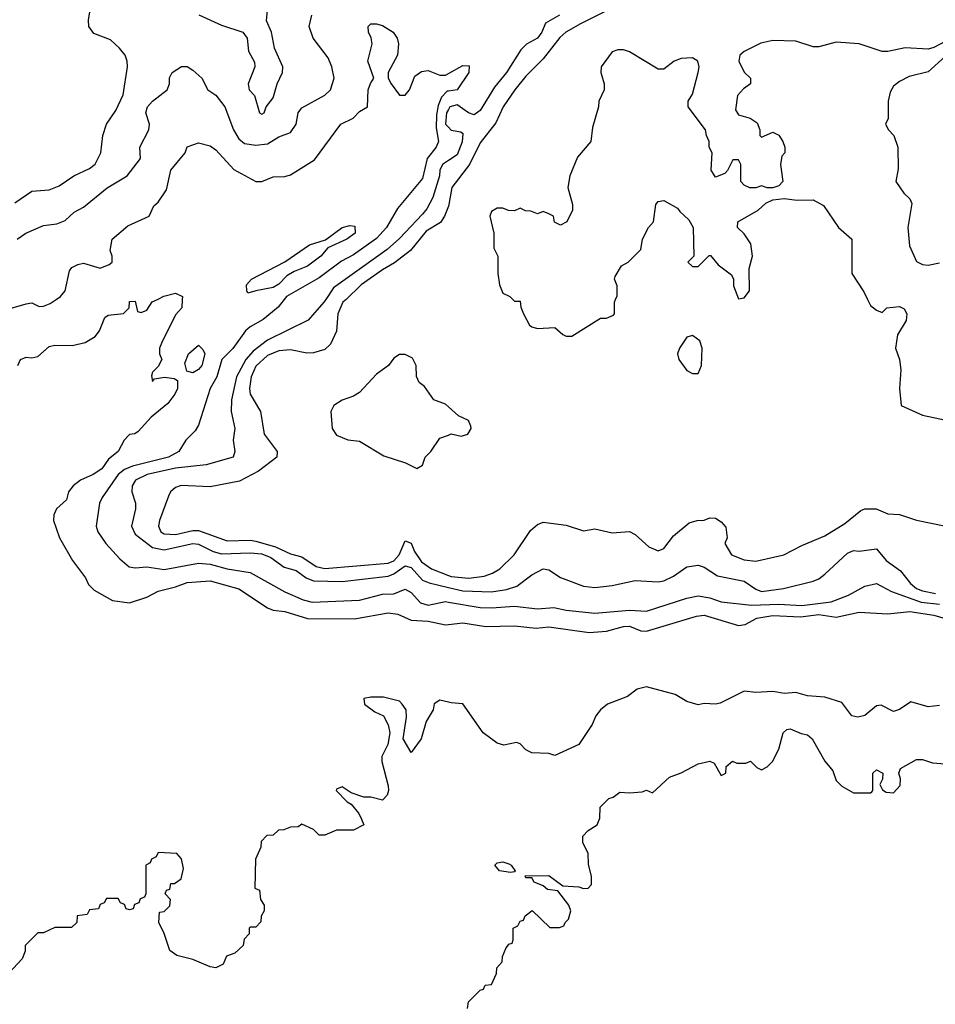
# Model space of a CAD drawing. Header units: inches. Extents: x 2348352 to 2479776, y 460422 to 613655.
# Tile 406 of 590: x 2398507 to 2401695, y 557545 to 560974. Entities that reach past the tile are written whole.
import ezdxf

# ---------------------------------------------------------------- set-up
doc = ezdxf.new("R2010")
doc.units = ezdxf.units.IN
doc.header["$MEASUREMENT"] = 0
for name, color, linetype in [('C3595', 7, 'Continuous'), ('C3596', 7, 'Continuous'), ('C4505', 7, 'Continuous'), ('C4506', 7, 'Continuous')]:
    doc.layers.add(name, color=color, linetype=linetype)

msp = doc.modelspace()

# ---------------------------------------------------------------- linework, layer by layer
at = {"layer": 'C3595', "color": 4}
for points, elevation in [([(2398450, 559961), (2398530, 559984.9), (2398550, 559987.3), (2398575.5, 559975.5), (2398590, 559976.4), (2398613.9, 559986.1), (2398634.4, 560000)], 68), ([(2398500.9, 559770), (2398510, 559790.8), (2398530, 559798.8), (2398550, 559796), (2398570, 559801), (2398610, 559836), (2398630, 559841), (2398690, 559838.8), (2398735.3, 559850), (2398770, 559871), (2398785.2, 559890), (2398803.3, 559936.7), (2398815.1, 559944.9), (2398868.9, 559951.1), (2398888, 559970), (2398890, 559992), (2398910, 559994), (2398918, 559958), (2398930, 559954), (2398950, 559962), (2398969, 559991), (2398987.5, 560000)], 64), ([(2399073.5, 560000), (2399072, 559970), (2399050, 559946), (2399002, 559850), (2398994, 559830), (2398994, 559810), (2399002, 559790), (2398990, 559766), (2398970, 559746), (2398966.8, 559733.2), (2398970, 559714), (2398976.4, 559723.6), (2399011.5, 559728.5), (2399044.9, 559724.9), (2399057, 559717), (2399056.5, 559690), (2399047.6, 559670), (2399023.2, 559636.8), (2398964.7, 559590), (2398919.9, 559540.1), (2398908.1, 559531.9), (2398890, 559529), (2398871, 559510), (2398850.8, 559470), (2398816.4, 559443.6), (2398793, 559410), (2398762.8, 559390), (2398718.8, 559370), (2398694, 559350), (2398677.3, 559330), (2398670, 559302), (2398636, 559270), (2398626.8, 559250), (2398624.7, 559230), (2398646, 559170), (2398691, 559090), (2398736, 559030), (2398747.5, 559007.5), (2398767.1, 558987.1), (2398830.7, 558950.7), (2398890, 558942.8), (2398950, 558962.8), (2398990, 558984), (2399050, 558998.4), (2399090, 559013.4), (2399170, 559020.3), (2399270, 558992), (2399370, 558925.7), (2399390, 558918), (2399430, 558913.1), (2399508.9, 558888.9), (2399672.7, 558887.3), (2399790, 558908.5), (2399823.7, 558903.7), (2399870, 558882.4), (2399930, 558878.9), (2399990, 558867), (2400000, 558868.2)], 64), ([(2399428.5, 560000), (2399407.7, 559972.3), (2399354.8, 559930), (2399310, 559904.5), (2399293.4, 559890), (2399250, 559829.3), (2399210.7, 559790), (2399193.4, 559730), (2399170.4, 559689.6), (2399130, 559562), (2399118, 559542), (2399086, 559510), (2399061, 559470), (2399026, 559450), (2398900.7, 559419.3), (2398872.8, 559407.2), (2398850.2, 559389.8), (2398794, 559310), (2398784.9, 559290), (2398774, 559210), (2398779.1, 559190), (2398807.3, 559150), (2398856.1, 559096.1), (2398888.6, 559068.6), (2398910, 559065.5), (2398950, 559068.4), (2399010, 559059.5), (2399130, 559081.1), (2399170, 559077.3), (2399230, 559061.5), (2399310, 559048.2), (2399430, 558981.6), (2399493.8, 558953.8), (2399525.7, 558945.7), (2399690, 558952.2), (2399770, 558973.7), (2399810, 558974.4), (2399850, 558990.7), (2399870, 558979.1), (2399903, 558943), (2399930, 558935.3), (2399990, 558947.2), (2400000, 558945.6)], 68), ([(2399573.5, 560000), (2399566.7, 559990), (2399512.3, 559927.7), (2399370, 559858.3), (2399320.3, 559819.7), (2399294.3, 559790), (2399262.7, 559730), (2399245.3, 559650), (2399243.8, 559610), (2399256.3, 559550), (2399250.8, 559510), (2399256, 559470), (2399250.8, 559450), (2399156.5, 559423.5), (2399050, 559411.8), (2398951, 559390), (2398910.6, 559370), (2398899.3, 559350), (2398898, 559330), (2398910.6, 559290), (2398910.6, 559270), (2398896.3, 559210), (2398910, 559182.8), (2398970, 559135.8), (2399010, 559127.2), (2399110, 559150.2), (2399130, 559147), (2399181.3, 559121.3), (2399210, 559113.8), (2399310, 559116.9), (2399350, 559113.2), (2399381.3, 559101.3), (2399427.7, 559067.7), (2399470, 559055.8), (2399504.9, 559030), (2399530, 559019.6), (2399630, 559016.9), (2399790, 559036.5), (2399810, 559044.6), (2399850, 559071.7), (2399870, 559065.7), (2399910, 559022.4), (2399932.7, 559012.7), (2400000, 558996.4)], 72), ([(2399643.5, 560000), (2399633, 559990), (2399615.5, 559950), (2399610.5, 559889.5), (2399590, 559844), (2399570, 559825.2), (2399530, 559813.2), (2399507.1, 559812.9), (2399450, 559823.6), (2399410, 559820.5), (2399370, 559804), (2399330, 559767.3), (2399312.9, 559730), (2399307.4, 559690), (2399310.3, 559670.3), (2399345.5, 559610), (2399359.1, 559530), (2399404, 559470), (2399402.8, 559450), (2399338.3, 559401.7), (2399273.2, 559366.8), (2399170, 559347.6), (2399070, 559351.6), (2399050, 559345.1), (2399033, 559330), (2399025.3, 559314.7), (2398994.4, 559230), (2398990.4, 559210), (2398999.1, 559190), (2399010, 559183.1), (2399050, 559181.5), (2399110, 559194.7), (2399130, 559194.7), (2399230, 559159.1), (2399310, 559161.8), (2399330, 559158), (2399398.2, 559138.2), (2399450, 559114), (2399490, 559103.2), (2399539.1, 559070), (2399570, 559062.7), (2399790, 559080.7), (2399810.5, 559089.5), (2399828.4, 559110), (2399850, 559158.8), (2399870, 559150.8), (2399881.5, 559121.5), (2399906.4, 559086.4), (2399941.5, 559061.5), (2400000, 559038.4)], 76), ([(2400000, 559626.2), (2399990, 559635.3), (2399948.7, 559650), (2399916.5, 559696.5), (2399898, 559710), (2399888.4, 559731.6), (2399888, 559770), (2399874.6, 559794.6), (2399850, 559808), (2399830, 559808), (2399810, 559795.3), (2399792, 559770), (2399750, 559739.3), (2399690, 559676), (2399670, 559662.7), (2399630, 559649.2), (2399601, 559630), (2399591, 559610), (2399594.8, 559550), (2399610, 559527.3), (2399650, 559510.7), (2399690, 559506), (2399775.3, 559455.3), (2399850.7, 559430.7), (2399890, 559411.3), (2399910, 559422), (2399919, 559450), (2399939, 559470), (2399970, 559516), (2400000, 559527.5)], 84), ([(2400000, 558597.3), (2399970, 558604.7), (2399950, 558591.3), (2399947.3, 558570), (2399922.7, 558530), (2399905.2, 558470), (2399870, 558422), (2399842.8, 558470), (2399854.6, 558545.4), (2399852.4, 558570), (2399839.3, 558590), (2399830, 558600.5), (2399774.6, 558614.6), (2399730, 558614.8), (2399706, 558610), (2399708, 558590), (2399743.7, 558563.7), (2399774, 558550), (2399790, 558518), (2399796, 558490), (2399788.7, 558450), (2399768.4, 558408.4), (2399768, 558390), (2399790, 558306), (2399791.6, 558290), (2399786.3, 558273.7), (2399770, 558256), (2399730, 558266), (2399706, 558266), (2399661, 558281), (2399630, 558302), (2399610, 558294), (2399609.3, 558289.3), (2399648, 558250), (2399662, 558242), (2399688, 558210), (2399698, 558190), (2399706, 558170), (2399670, 558152), (2399610, 558152), (2399570, 558134), (2399550, 558134), (2399530, 558154), (2399490, 558172), (2399476.4, 558163.6), (2399450, 558162), (2399427.3, 558152.7), (2399408.4, 558151.6), (2399390, 558134), (2399367.3, 558132.7), (2399348.4, 558111.6), (2399347.3, 558092.7), (2399328, 558050), (2399326, 557950), (2399342, 557942), (2399346, 557910), (2399358, 557890), (2399358, 557870), (2399348.4, 557851.6), (2399347.3, 557832.7), (2399330, 557814), (2399310, 557814), (2399306, 557810), (2399306, 557790), (2399288.4, 557771.6), (2399286, 557750), (2399256.4, 557723.6), (2399227.3, 557712.7), (2399215.3, 557684.7), (2399190, 557672), (2399170, 557676), (2399110, 557700.7), (2399054.8, 557714.8), (2399030, 557732), (2399010, 557792), (2398991.3, 557830), (2398994, 557866), (2399010, 557868), (2399030, 557888), (2399032, 557910), (2399014, 557930), (2399018, 557942), (2399030, 557946), (2399034, 557966), (2399046, 557966), (2399070, 557982), (2399078, 558018), (2399071.3, 558051.3), (2399054, 558070), (2398990, 558074), (2398982, 558058), (2398966, 558050), (2398962, 558038), (2398946, 558030), (2398946, 557930), (2398942, 557918), (2398927.3, 557912.7), (2398922, 557898), (2398907.3, 557892.7), (2398902, 557878), (2398890, 557874), (2398878, 557878), (2398872.7, 557892.7), (2398858, 557898), (2398850, 557914), (2398810, 557914), (2398802, 557898), (2398787.3, 557892.7), (2398782, 557878), (2398750, 557874), (2398742, 557858), (2398707.3, 557852.7), (2398706, 557830), (2398687.3, 557812.7), (2398630, 557812), (2398590, 557794), (2398570, 557794), (2398526, 557750), (2398526, 557730), (2398516.4, 557703.6), (2398470, 557654)], 56)]:
    msp.add_lwpolyline(points, dxfattribs=dict(at, elevation=elevation))
at = {"layer": 'C3595', "color": 4, "elevation": 64}
msp.add_lwpolyline([(2399110, 559744.2), (2399089.4, 559749.4), (2399082, 559778), (2399095.3, 559810), (2399130, 559841), (2399145.2, 559825.2), (2399151.8, 559810), (2399141.1, 559770), (2399130, 559755.6)], close=True, dxfattribs=at)
at = {"layer": 'C3596', "color": 4}
for points, elevation in [([(2398490, 560336.3), (2398550, 560377.1), (2398610, 560381.6), (2398644.9, 560395.1), (2398696, 560430), (2398750, 560455.5), (2398769.7, 560470.3), (2398789.6, 560510), (2398797, 560570), (2398809.4, 560610), (2398842.5, 560657.5), (2398867.8, 560712.2), (2398882.4, 560810), (2398881.6, 560830), (2398874.5, 560850), (2398854.9, 560874.9), (2398823.6, 560903.6), (2398765.5, 560925.5), (2398747.8, 560950), (2398747.3, 560972.7), (2398761.1, 561058.9)], 76), ([(2399130.6, 560990.6), (2399210, 560954.8), (2399284.7, 560930), (2399298.8, 560910), (2399304.5, 560864.5), (2399325.4, 560825.4), (2399326, 560810), (2399302.8, 560750), (2399306, 560730), (2399324.7, 560710), (2399342, 560650), (2399350, 560644.7), (2399358, 560650), (2399366, 560670), (2399390, 560702), (2399404, 560750), (2399422, 560790), (2399424, 560810), (2399395.1, 560875.1), (2399383.7, 560930), (2399366.6, 560970), (2399372.1, 561032.1)], 76), ([(2398499, 560210), (2398528.7, 560230), (2398590, 560257.3), (2398636.6, 560263.4), (2398665.6, 560274.4), (2398696.5, 560303.5), (2398730, 560321), (2398812.1, 560387.9), (2398881.2, 560430), (2398928, 560490), (2398925.2, 560530), (2398957.2, 560590), (2398959, 560610), (2398946, 560650), (2398952.3, 560670), (2398969.3, 560690), (2399021.2, 560730), (2399029, 560750), (2399028.9, 560771.1), (2399038, 560790), (2399071, 560811), (2399090, 560811.3), (2399110, 560798), (2399142, 560770), (2399162, 560730), (2399190, 560711.3), (2399222, 560670), (2399252, 560590), (2399270, 560559.1), (2399290, 560543), (2399330, 560537.1), (2399370, 560541.6), (2399410, 560565.5), (2399450, 560580.7), (2399469.4, 560610), (2399477, 560650), (2399490, 560667.3), (2399570, 560710.7), (2399589.3, 560730), (2399602, 560770), (2399594.5, 560810), (2399581.6, 560841.6), (2399529, 560910), (2399515.3, 560950), (2399524, 560990)], 72), ([(2398634.4, 560000), (2398649.2, 560010), (2398666, 560030), (2398680.9, 560099.1), (2398689.3, 560110.7), (2398710, 560121), (2398730, 560126), (2398788, 560108), (2398819.1, 560120.9), (2398829.2, 560130), (2398829, 560150), (2398822, 560170), (2398829, 560210), (2398884.1, 560255.9), (2398958, 560290), (2398974.6, 560325.4), (2398990, 560338), (2399018.9, 560381.1), (2399033.2, 560450), (2399084, 560510), (2399090, 560531.3), (2399130, 560544.7), (2399170, 560534.8), (2399190, 560521), (2399252.5, 560452.5), (2399330, 560410.7), (2399350, 560410.8), (2399390, 560426.8), (2399430, 560427.3), (2399450, 560433.4), (2399534.2, 560485.8), (2399625.2, 560610), (2399668.7, 560631.3), (2399690, 560654), (2399718, 560670), (2399720.7, 560730), (2399728.2, 560751.8), (2399740.9, 560770), (2399719.6, 560830), (2399734.3, 560890), (2399731.1, 560911.1), (2399721.6, 560930), (2399720.9, 560950), (2399730, 560959.1), (2399750, 560959.5), (2399770, 560953.7), (2399808, 560930), (2399822, 560910), (2399825.7, 560890), (2399823.1, 560850), (2399790.7, 560790), (2399790.7, 560770.7), (2399800.7, 560750), (2399830, 560711.3), (2399850, 560711.3), (2399864, 560730), (2399883.2, 560776.8), (2399906, 560794), (2399930, 560797.3), (2399970, 560781), (2399990, 560781), (2400000, 560786.6)], 68), ([(2400000, 560725.2), (2399995.5, 560724.5), (2399975.8, 560704.2), (2399964.4, 560675.6), (2399958, 560642), (2399957.3, 560597.3), (2399965.5, 560550), (2399957.3, 560530), (2399925.5, 560490), (2399910, 560421.2), (2399823.1, 560316.9), (2399784.4, 560250), (2399750, 560211.5), (2399670, 560155.1), (2399627.5, 560132.5), (2399550, 560074.5), (2399436, 560010), (2399428.5, 560000)], 68), ([(2400000, 560661), (2399993.2, 560650), (2399990.3, 560610), (2400000, 560599.6)], 72), ([(2400000, 560483.7), (2399979.5, 560470), (2399970.4, 560450), (2399969.1, 560430), (2399945.7, 560354.3), (2399924.9, 560315.1), (2399910, 560297), (2399830, 560211.6), (2399786.9, 560173.1), (2399600.3, 560039.7), (2399573.5, 560000)], 72), ([(2400000, 560324.9), (2399986.3, 560290), (2399971.9, 560268.1), (2399922.7, 560237.3), (2399868, 560170), (2399812.8, 560127.2), (2399770, 560102.6), (2399695.8, 560050), (2399643.5, 560000)], 76), ([(2398987.5, 560000), (2399009.4, 560010.6), (2399050, 560022), (2399074, 560010), (2399073.5, 560000)], 64)]:
    msp.add_lwpolyline(points, dxfattribs=dict(at, elevation=elevation))
at = {"layer": 'C3596', "color": 4, "elevation": 64}
msp.add_lwpolyline([(2399302, 560022), (2399298, 560030), (2399297.2, 560050), (2399314, 560070), (2399430, 560130.4), (2399516, 560190), (2399572.3, 560207.7), (2399629.8, 560250.2), (2399657.1, 560257.1), (2399674.6, 560254.6), (2399674.9, 560230), (2399646.8, 560210), (2399580.5, 560179.5), (2399555.3, 560150), (2399510, 560115.4), (2399462.6, 560097.4), (2399437.6, 560082.4), (2399410, 560053.3), (2399390, 560041.7), (2399330, 560029.6)], close=True, dxfattribs=at)
at = {"layer": 'C4505', "color": 4}
for points, elevation in [([(2400224, 560000), (2400230, 559994), (2400250, 559994), (2400252.7, 559972.7), (2400262, 559950), (2400282, 559910), (2400290, 559904.7), (2400310, 559898), (2400370, 559902), (2400398, 559878), (2400410, 559872), (2400430, 559872), (2400530, 559934), (2400550, 559934), (2400574.6, 559945.4), (2400578, 559950), (2400578, 559990), (2400582.1, 560000)], 84), ([(2401459.1, 560000), (2401470, 559978), (2401490, 559962), (2401510, 559954), (2401526, 559970), (2401570, 559974.8), (2401586.4, 559966.4), (2401596, 559950), (2401593.7, 559926.3), (2401563.6, 559876.4), (2401556, 559830), (2401570.4, 559790.4), (2401574.6, 559754.6), (2401570.4, 559690), (2401576, 559630), (2401650, 559596.3), (2401770.7, 559570.7)], 84), ([(2400000, 559527.5), (2400010, 559531.3), (2400044, 559524), (2400068, 559530), (2400079, 559550), (2400078, 559558), (2400070, 559578), (2400034.6, 559594.6), (2400000, 559626.2)], 84), ([(2400000, 559038.4), (2400010, 559034.4), (2400070.9, 559029.1), (2400124.2, 559035.8), (2400153.9, 559046.1), (2400178.6, 559061.4), (2400229.3, 559110), (2400285.4, 559194.6), (2400310, 559216), (2400330, 559224), (2400410, 559213.4), (2400470, 559194), (2400510, 559200.7), (2400570, 559187.3), (2400630, 559191), (2400650, 559181), (2400698, 559138), (2400730, 559124.7), (2400750, 559132), (2400784.1, 559175.9), (2400838.6, 559221.4), (2400866, 559230), (2400890, 559230.7), (2400910, 559238.8), (2400930, 559238), (2400950, 559224.7), (2400966.4, 559206.4), (2400971, 559170), (2400962.8, 559150), (2400986, 559110), (2401030, 559093), (2401070, 559088.2), (2401168, 559110), (2401230, 559142.8), (2401310, 559176), (2401380.1, 559219.9), (2401435.5, 559264.5), (2401450, 559270.8), (2401489.4, 559270.6), (2401530, 559253), (2401570, 559250.5), (2401630, 559230.5), (2401732, 559210)], 76), ([(2400000, 558996.4), (2400050, 558984.4), (2400150, 558981.5), (2400202, 558990), (2400238.3, 559001.7), (2400290, 559040.7), (2400330, 559061), (2400350, 559058), (2400390, 559030.8), (2400470, 559000.7), (2400510, 558996.3), (2400570, 559003), (2400650, 559020.7), (2400730, 559016.4), (2400750, 559019.5), (2400783.7, 559036.3), (2400830, 559068), (2400870, 559074), (2400890, 559067.3), (2400937.4, 559037.4), (2401030, 559018), (2401070, 558990.6), (2401090, 558982.4), (2401166.8, 558993.2), (2401270, 559018.8), (2401290, 559026.8), (2401310, 559042.8), (2401390, 559116.3), (2401410, 559124.9), (2401430, 559123), (2401490, 559130.8), (2401524.4, 559090), (2401574.1, 559054.1), (2401608.4, 559010), (2401630, 558993.4), (2401650, 558984.4), (2401695.5, 558975.5)], 72), ([(2400000, 558945.6), (2400110, 558927.2), (2400150, 558925.3), (2400230, 558932), (2400310, 558921.7), (2400366.5, 558926.5), (2400410, 558917), (2400510, 558906.7), (2400630, 558917), (2400690, 558914.4), (2400830, 558959.5), (2400870, 558967), (2400910, 558961.1), (2400950, 558947), (2401054.9, 558934.9), (2401150, 558938.4), (2401230, 558933.6), (2401332.9, 558947.1), (2401393.2, 558970), (2401450, 559001), (2401490, 559010.8), (2401542.3, 558982.3), (2401646, 558946), (2401710, 558938)], 68), ([(2400000, 558868.2), (2400050, 558874), (2400130, 558861.1), (2400230, 558863.1), (2400305.1, 558854.9), (2400350, 558859.1), (2400490, 558840.3), (2400550, 558844.2), (2400610, 558860.3), (2400630, 558861.3), (2400670, 558846), (2400690, 558844.9), (2400863.3, 558896.7), (2400890, 558900.4), (2401010, 558863.6), (2401032.9, 558867.1), (2401074, 558890), (2401130, 558898.5), (2401225.7, 558894.3), (2401290, 558902), (2401350, 558893.7), (2401430, 558910.4), (2401530, 558904.4), (2401606.7, 558913.3), (2401690, 558899.6), (2401730, 558888.4)], 64), ([(2401710, 558586), (2401670, 558581), (2401610, 558598), (2401570, 558571.3), (2401550, 558564.7), (2401506.4, 558586.4), (2401490, 558584), (2401450, 558550.7), (2401425.5, 558545.5), (2401404.7, 558550), (2401370, 558596), (2401310, 558614.8), (2401250, 558618.8), (2401210, 558631), (2401170, 558626.8), (2401130, 558634.8), (2401070.7, 558630.7), (2401030, 558636), (2400946, 558594), (2400930, 558590.7), (2400890, 558593), (2400870, 558587.7), (2400830, 558599.1), (2400790, 558623.8), (2400689.4, 558650.6), (2400657.5, 558642.5), (2400623.3, 558616.7), (2400554, 558590), (2400529.6, 558570.4), (2400513.2, 558550), (2400500.2, 558519.8), (2400454, 558450), (2400370, 558412), (2400350, 558418), (2400290, 558421), (2400270, 558431.3), (2400250, 558452), (2400236.9, 558456.9), (2400192.7, 558447.3), (2400170, 558454.8), (2400121, 558490), (2400050, 558591.3), (2400010, 558594.8), (2400000, 558597.3)], 56), ([(2400066, 557530), (2400070, 557554), (2400110, 557594), (2400122, 557598), (2400128, 557612), (2400150, 557614), (2400167.3, 557652.7), (2400168.4, 557671.6), (2400187.3, 557692.7), (2400188.4, 557711.6), (2400200.4, 557739.6), (2400210, 557754), (2400222, 557758), (2400226, 557770), (2400226, 557810), (2400242, 557818), (2400250, 557834), (2400262, 557838), (2400267.3, 557852.7), (2400291.6, 557871.6), (2400352.7, 557812.7), (2400387.3, 557812.7), (2400402, 557818), (2400406, 557830), (2400418, 557842), (2400426, 557870), (2400419, 557890), (2400380.4, 557940.4), (2400344.8, 557944.8), (2400330, 557958), (2400298, 557970), (2400290, 557986), (2400270, 557986), (2400267.3, 557992.7), (2400350, 557993.4), (2400398, 557958), (2400454.4, 557954.4), (2400470, 557948), (2400486, 557950), (2400498, 557962), (2400498, 557990), (2400487.3, 558032.7), (2400486, 558070), (2400468.4, 558108.4), (2400468, 558130), (2400486, 558150), (2400518, 558170), (2400527.3, 558192.7), (2400528.4, 558231.6), (2400558, 558262), (2400573.6, 558266.4), (2400596.4, 558283.6), (2400630, 558281), (2400674.6, 558285.4), (2400690, 558291.3), (2400710, 558282), (2400770, 558336), (2400810, 558351), (2400870, 558382), (2400910, 558391.3), (2400924.7, 558384.7), (2400950, 558342), (2400966, 558350), (2400967.3, 558372.7), (2400988.7, 558391.3), (2401004.7, 558384.7), (2401035.3, 558384.7), (2401051.6, 558391.6), (2401074, 558370), (2401090, 558362), (2401110, 558372), (2401128, 558390), (2401150, 558434), (2401166, 558490), (2401178, 558502), (2401190, 558504.7), (2401227.7, 558487.7), (2401250, 558484), (2401266.8, 558470), (2401310, 558392), (2401338.5, 558358.5), (2401350, 558324.7), (2401370, 558304.7), (2401410, 558282), (2401470, 558282), (2401474.6, 558285.4), (2401478, 558290), (2401478, 558350), (2401490, 558362), (2401512, 558350), (2401511.1, 558328.9), (2401502, 558310), (2401511.6, 558291.6), (2401523.6, 558283.6), (2401550, 558281), (2401573.2, 558306.8), (2401574, 558330), (2401568, 558350), (2401574, 558366), (2401630, 558398), (2401650, 558398), (2401685.4, 558385.4), (2401730, 558382.8)], 52)]:
    msp.add_lwpolyline(points, dxfattribs=dict(at, elevation=elevation))
for points, elevation in [([(2400850, 559874), (2400830, 559868), (2400804.7, 559830), (2400798, 559810), (2400802, 559790), (2400830, 559752), (2400850, 559742), (2400870, 559742), (2400881.2, 559770), (2400884, 559830), (2400875.5, 559855.5)], 84), ([(2400216, 558004), (2400178, 558010), (2400162, 558030), (2400170, 558038), (2400190, 558041), (2400210, 558034), (2400218, 558030), (2400230.9, 558010.9), (2400234, 558010), (2400230, 558006)], 52)]:
    msp.add_lwpolyline(points, close=True, dxfattribs=dict(at, elevation=elevation))
at = {"layer": 'C4506', "color": 4}
for points, elevation in [([(2400550, 561005.1), (2400460, 560960), (2400409.2, 560930.8), (2400388.2, 560911.8), (2400330, 560837.2), (2400270, 560777.2), (2400230.7, 560730), (2400191, 560670), (2400164.9, 560615.1), (2400110, 560545.2), (2400073.1, 560470), (2400012.2, 560390), (2400002, 560330), (2400000, 560324.9)], 76), ([(2400387.3, 560990), (2400338, 560962), (2400325.5, 560930), (2400310.6, 560910), (2400271.7, 560888.3), (2400251.6, 560868.4), (2400202.4, 560790), (2400160.9, 560739.1), (2400110, 560657.6), (2400090, 560642), (2400070, 560649.3), (2400030, 560677.2), (2400005.5, 560670), (2400000, 560661)], 72), ([(2401730, 560897.7), (2401690, 560876.9), (2401670, 560871.5), (2401590, 560875.4), (2401530, 560862.9), (2401510, 560862.9), (2401430, 560889.6), (2401350, 560895.1), (2401290, 560879.6), (2401270, 560879.6), (2401210, 560899.6), (2401130, 560901.1), (2401087.8, 560892.2), (2401030, 560862.7), (2401014.8, 560850), (2401010.8, 560830), (2401030, 560791.3), (2401051.3, 560770), (2401052, 560750), (2401027.1, 560732.9), (2401006, 560710), (2400999.6, 560659.6), (2401010, 560642), (2401050.6, 560630.6), (2401074.4, 560614.4), (2401084.7, 560590), (2401084.7, 560570), (2401090, 560564.7), (2401130, 560582), (2401150, 560572), (2401164.7, 560550), (2401171.3, 560530), (2401171.3, 560510), (2401161, 560499), (2401156, 560470), (2401164.7, 560410), (2401150, 560395.3), (2401130, 560388), (2401110, 560388), (2401090, 560395.3), (2401070, 560388), (2401050, 560388), (2401030, 560398), (2401018, 560410), (2401018, 560470), (2401010, 560486), (2400990, 560486), (2400971.6, 560448.4), (2400962, 560438), (2400930, 560426), (2400920.2, 560440.2), (2400915.3, 560450), (2400918, 560510), (2400908, 560530), (2400908, 560550), (2400898, 560570), (2400895.3, 560590), (2400835.3, 560670), (2400835.3, 560690), (2400850, 560714), (2400869.2, 560790), (2400872.7, 560810), (2400868.7, 560830), (2400850, 560841.2), (2400810, 560839.3), (2400786, 560830), (2400750, 560802), (2400730, 560802), (2400630, 560862), (2400610, 560868.7), (2400590, 560868.7), (2400570, 560862), (2400531.3, 560810), (2400531, 560790), (2400542.8, 560750), (2400542.8, 560730), (2400524, 560690), (2400522.8, 560670), (2400502, 560598), (2400496, 560550), (2400450, 560495.3), (2400422.8, 560430), (2400416, 560390), (2400432, 560330), (2400432, 560310), (2400412, 560270), (2400390, 560258), (2400368.9, 560268.9), (2400366, 560290), (2400350, 560298), (2400330, 560306), (2400310, 560298), (2400287.3, 560307.3), (2400268.4, 560308.4), (2400250, 560318), (2400230, 560308), (2400208.9, 560308.9), (2400190, 560318), (2400170, 560318), (2400150, 560306), (2400144.7, 560290), (2400158, 560230), (2400158, 560178), (2400172, 560150), (2400172, 560090), (2400178, 560050), (2400190, 560022), (2400214, 560010), (2400224, 560000)], 84), ([(2401730, 560846), (2401670, 560792.3), (2401604.5, 560775.5), (2401570, 560759), (2401550, 560742), (2401538, 560722), (2401530.8, 560690), (2401531.3, 560630), (2401522, 560610), (2401532, 560590), (2401550.9, 560570.9), (2401564.7, 560530), (2401565.4, 560454.6), (2401558, 560410), (2401586, 560370), (2401606, 560350), (2401613.4, 560333.4), (2401599.1, 560250), (2401605.8, 560185.8), (2401630, 560131.3), (2401650, 560121), (2401670, 560118.8), (2401710, 560126.8)], 88), ([(2400000, 560786.6), (2400050, 560814.8), (2400072.7, 560812.7), (2400070.8, 560790), (2400030.8, 560730), (2400000, 560725.2)], 68), ([(2400000, 560599.6), (2400010, 560588.9), (2400043.5, 560583.5), (2400050, 560578), (2400048.2, 560548.2), (2400030, 560503.7), (2400000, 560483.7)], 72), ([(2400582.1, 560000), (2400587.3, 560012.7), (2400587.3, 560047.3), (2400578, 560070), (2400580.4, 560079.6), (2400603.1, 560116.9), (2400626, 560130), (2400670, 560174), (2400675.3, 560210), (2400697.2, 560250), (2400714, 560270), (2400722.7, 560330), (2400730, 560341), (2400750, 560344.7), (2400798, 560318), (2400805.4, 560305.4), (2400836.9, 560276.9), (2400852, 560250), (2400854, 560150), (2400834, 560130), (2400850, 560114), (2400870, 560114), (2400907.3, 560152.7), (2400912.7, 560152.7), (2400939.6, 560119.6), (2400985.4, 560085.4), (2400992, 560070), (2400992.7, 560047.3), (2401010, 560002), (2401030, 560004.7), (2401048, 560030), (2401047.3, 560107.3), (2401059, 560150), (2401052.9, 560192.9), (2401030, 560228), (2401006, 560250), (2401008, 560270), (2401078, 560310), (2401104.7, 560335.3), (2401130, 560346), (2401168.7, 560351.3), (2401214.6, 560345.4), (2401270, 560346), (2401306.4, 560326.4), (2401358, 560250), (2401404.7, 560210), (2401404.9, 560090), (2401446.2, 560026.2), (2401459.1, 560000)], 84)]:
    msp.add_lwpolyline(points, dxfattribs=dict(at, elevation=elevation))

doc.saveas('drawing.dxf')
